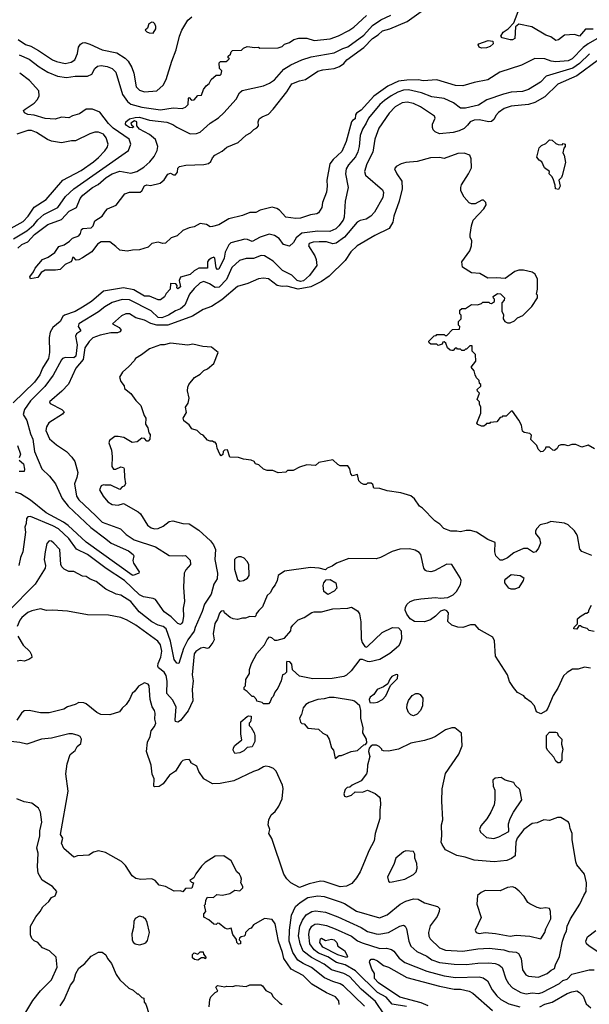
# Model space of a CAD drawing. Extents: x 1793424 to 1900092, y 321114 to 470632.
# Tile 270 of 292: x 1866948 to 1871545, y 446446 to 454389. Entities that reach past the tile are written whole.
import ezdxf

# ---------------------------------------------------------------- set-up
doc = ezdxf.new("R2010")
doc.units = 0

msp = doc.modelspace()

# ---------------------------------------------------------------- linework, layer by layer
at = {"layer": '0CON05XD'}
for points in [[(1867237, 452367), (1867155, 452367.5), (1867120.7, 452349.3), (1867095, 452310), (1867035, 452297.5), (1867031.2, 452315), (1867060, 452355), (1867073.3, 452385), (1867133.3, 452455), (1867177.4, 452472.6), (1867230.6, 452509.4), (1867265, 452559.2), (1867307.4, 452572.6), (1867349.1, 452600.9), (1867375, 452627.1), (1867425, 452646), (1867440, 452665), (1867446.7, 452695), (1867457.5, 452705), (1867525, 452710), (1867540, 452725), (1867553.3, 452765), (1867615, 452802.5), (1867640, 452845), (1867657.7, 452862.3), (1867726.4, 452893.6), (1867795.9, 452984.1), (1867835, 452997.1), (1867921.7, 452998.3), (1867933, 453007), (1867955, 453047.5), (1867973, 453057), (1868005, 453050), (1868080.7, 453069.3), (1868113.9, 453096.1), (1868145, 453143.3), (1868165, 453150), (1868188.3, 453138.3), (1868205, 453137.5), (1868221.7, 453158.3), (1868225, 453190), (1868237.5, 453205), (1868290, 453215), (1868435, 453221.2), (1868470.7, 453229.3), (1868490, 453245), (1868503.3, 453275), (1868523.9, 453296.1), (1868583, 453327), (1868619.3, 453360.7), (1868710.7, 453399.3), (1868775, 453457.5), (1868810, 453475), (1868837, 453503), (1868863, 453517), (1868876.4, 453533.6), (1868873.3, 453565), (1868881.7, 453588.3), (1868903.9, 453606.1), (1868955, 453626.7), (1868995, 453666.7), (1869103.6, 453806.4), (1869145, 453870), (1869205, 453896.7), (1869255, 453906.2), (1869355, 453972.5), (1869395, 453984), (1869485, 453994.3), (1869528.3, 454011.7), (1869563.9, 454036.1), (1869589.2, 454065), (1869725.3, 454164.7), (1869795, 454236.7), (1869842.2, 454267.8), (1869875, 454298.1), (1869935, 454314.4), (1870075, 454374.3), (1870243.7, 454496.3)], [(1871577.2, 454312.8), (1871515, 454311.2), (1871465, 454256.7), (1871425, 454268.8), (1871345, 454263.3), (1871295, 454226.7), (1871275, 454222), (1871235, 454250), (1871193.3, 454263.3), (1871081.7, 454331.7), (1870975, 454352.5), (1870948.3, 454331.7), (1870943, 454237), (1870925, 454226.7), (1870905, 454226.7), (1870843, 454243), (1870830, 454255), (1870850.7, 454289.3), (1870890, 454315), (1870937, 454363), (1870985, 454490)], [(1866935, 454230), (1866995, 454189.4), (1867038.8, 454175), (1867101.1, 454141.1), (1867213.9, 454063.9), (1867245, 454050.6), (1867315, 454035.7), (1867364.3, 454045.7), (1867393.3, 454065), (1867416, 454115), (1867422.3, 454167.7), (1867438.3, 454191.7), (1867455, 454203.3), (1867475, 454203.8), (1867515, 454192), (1867615, 454145.7), (1867730.9, 454120.9), (1867799.5, 454079.5), (1867822.5, 454055), (1867853, 454003), (1867868.3, 453958.3), (1867887.3, 453847.3), (1867915, 453820), (1867955, 453806), (1868054.1, 453815.9), (1868105, 453860), (1868129.2, 453905), (1868175.8, 454055), (1868210.8, 454145), (1868238.8, 454255), (1868257.5, 454305), (1868306.2, 454385), (1868338.3, 454411.7)], [(1866945, 454104.4), (1867025, 454069.5), (1867105, 454008.9), (1867175, 453966.5), (1867253.1, 453933.1), (1867325, 453922.7), (1867395, 453934.5), (1867495.5, 453934.5), (1867529.7, 453950.3), (1867555.5, 453994.5), (1867575, 454014.2), (1867605, 454019.4), (1867655, 454012.2), (1867695, 453994.3), (1867722.9, 453965), (1867776.7, 453785), (1867818.3, 453728.3), (1867845, 453708.1), (1867935, 453682.5), (1868085, 453661.5), (1868187.3, 453677.3), (1868258.3, 453671.7), (1868286.1, 453683.9), (1868307.5, 453705), (1868310, 453755), (1868315, 453760), (1868335, 453740), (1868355, 453742.5), (1868385, 453776.7), (1868415, 453780), (1868432.5, 453825), (1868452.5, 453855), (1868476.4, 453873.6), (1868493.6, 453906.4), (1868535, 453940), (1868565, 453942.5), (1868575, 453950), (1868580, 453975), (1868560, 453995), (1868558.3, 454041.7), (1868568.3, 454051.7), (1868615, 454052.5), (1868628.3, 454061.7), (1868640, 454075), (1868631.7, 454081.7), (1868630, 454095), (1868648.3, 454111.7), (1868655, 454130), (1868665, 454140), (1868737, 454143), (1868755, 454160), (1868785, 454172.5), (1868845, 454163.3), (1868875, 454167.5), (1868885, 454160), (1869035, 454161.2), (1869065, 454173.3), (1869085, 454190), (1869125, 454203.8), (1869160.5, 454229.5), (1869200.5, 454239.5), (1869265, 454239.2), (1869325, 454220), (1869455, 454235.6), (1869521.3, 454258.7), (1869605, 454300.8), (1869645, 454329.2), (1869748, 454422)], [(1867695, 453146.5), (1867755, 453165.6), (1867845, 453150.6), (1867893.8, 453165), (1867949.8, 453200.2), (1867999.2, 453240.8), (1868033.5, 453285), (1868057.8, 453332.2), (1868063.3, 453365), (1868045, 453422.9), (1867995, 453462.2), (1867915.8, 453505), (1867893, 453533), (1867892.5, 453565), (1867875, 453573.3), (1867846, 453555), (1867849.7, 453539.7), (1867870, 453525), (1867855, 453516.7), (1867835, 453520), (1867809.2, 453535), (1867802, 453545), (1867803.8, 453565), (1867835, 453588), (1867879.3, 453600.7), (1867915, 453601.1), (1867995, 453577.9), (1868135, 453561.4), (1868184.3, 453544.3), (1868215, 453520.8), (1868325, 453467.5), (1868375, 453471.2), (1868405, 453481.4), (1868485, 453552.9), (1868551.7, 453598.3), (1868595, 453636.2), (1868695, 453746.7), (1868722.4, 453797.6), (1868743.4, 453816.6), (1868915, 453854.4), (1868965, 453875.6), (1869005.4, 453904.6), (1869080.7, 453989.3), (1869135, 454024.4), (1869225.6, 454064.4), (1869300.9, 454089.1), (1869485, 454121.4), (1869555, 454156.5), (1869595, 454168.5), (1869724.3, 454265), (1869795, 454341.1), (1869862.3, 454387.7), (1869942, 454425)], [(1868025, 454280), (1868047.5, 454315), (1868047.5, 454335), (1868040, 454355), (1868027, 454367), (1868015, 454367.5), (1867990, 454355), (1867978.3, 454321.7), (1867960, 454305), (1867975, 454290), (1867993, 454283), (1868025, 454280)], [(1871605, 454235.5), (1871535, 454194.6), (1871495, 454164.5), (1871407.2, 454072.8), (1871375, 454056.1), (1871275, 454049.3), (1871236.7, 454055), (1871185, 454074.2), (1871105, 454076), (1870998.2, 454021.8), (1870823.3, 453965), (1870725, 453902.7), (1870615, 453881.4), (1870525, 453854.2), (1870465, 453858), (1870315, 453904.2), (1870205, 453896.7), (1870166.9, 453903.1), (1870072, 453902), (1870006.1, 453893.9), (1869918.7, 453851.3), (1869805, 453770.5), (1869705, 453658), (1869667.5, 453635), (1869658.3, 453621.7), (1869655, 453590), (1869633.6, 453576.4), (1869626.1, 453563.9), (1869582.5, 453405), (1869548, 453325), (1869479.1, 453260.9), (1869450.8, 453225), (1869426.7, 453095), (1869430, 453045), (1869423, 452997), (1869392.5, 452915), (1869387, 452873), (1869359.3, 452830.7), (1869345, 452822.5), (1869295, 452815.8), (1869215, 452787.5), (1869176.1, 452786.1), (1869095, 452796.7), (1869045, 452853.3), (1869022.5, 452865), (1868985, 452876.7), (1868887.7, 452852.3), (1868855, 452834), (1868805, 452833.3), (1868745, 452810), (1868635, 452782), (1868555, 452734.3), (1868505, 452721.2), (1868485, 452717.5), (1868456.4, 452736.4), (1868405, 452743.8), (1868355, 452718), (1868315, 452710.8), (1868265, 452688), (1868220, 452645), (1868171.7, 452628.3), (1868125, 452586), (1868102.7, 452582.7), (1868065, 452593.3), (1868015, 452582.5), (1867985.9, 452554.1), (1867915, 452533.3), (1867859.3, 452530.7), (1867815, 452521.2), (1867755, 452528.8), (1867725, 452560), (1867675, 452597.5), (1867605, 452596.7), (1867575, 452577.5), (1867530, 452515), (1867455, 452467.5), (1867425, 452452.5), (1867405, 452450), (1867385, 452470), (1867375, 452470), (1867370, 452445), (1867360, 452435), (1867315, 452413.3), (1867275, 452373.8), (1867237, 452367)], [(1870675, 454160), (1870655, 454167.5), (1870647.5, 454185), (1870652.5, 454195), (1870728.3, 454221.7), (1870766.7, 454216.7), (1870770, 454195), (1870745, 454173.3), (1870715, 454162.5), (1870675, 454160)], [(1871545.8, 454114.2), (1871465.5, 454035), (1871411.7, 453998.3), (1871195.5, 453934.5), (1871150, 453885), (1871055.4, 453824.6), (1871005, 453808.6), (1870915, 453803.1), (1870852.8, 453787.2), (1870718.3, 453741.7), (1870650, 453700), (1870545, 453674.4), (1870505, 453675.7), (1870447.8, 453717.8), (1870372.4, 453752.4), (1870275, 453767.1), (1870189.8, 453799.8), (1870085, 453822.7), (1870045, 453821.2), (1870000, 453805), (1869944.7, 453775.3), (1869893.2, 453736.8), (1869853.5, 453705), (1869762.5, 453595), (1869745.4, 453554.6), (1869713.6, 453505), (1869694.5, 453455), (1869688.9, 453365), (1869678.2, 453321.8), (1869656.9, 453283.1), (1869601.7, 453218.3), (1869583.1, 453185), (1869578.6, 453145), (1869600, 453035), (1869573.5, 452925), (1869566.5, 452795), (1869557.8, 452772.2), (1869524.4, 452725), (1869498.8, 452701.2), (1869450.9, 452679.1), (1869355, 452681.8), (1869225, 452667.8), (1869180, 452630), (1869158.1, 452591.9), (1869125, 452562.7), (1869077.1, 452575), (1869043.2, 452623.2), (1869005, 452648.5), (1868962.6, 452657.4), (1868887.5, 452635), (1868825, 452598.8), (1868786.4, 452616.4), (1868765, 452618.1), (1868652.1, 452587.9), (1868637.1, 452572.9), (1868607, 452513), (1868599.1, 452465), (1868555, 452376.2), (1868544.2, 452374.2), (1868535, 452387.5), (1868522, 452465), (1868515, 452472), (1868495, 452465.7), (1868475, 452451.9), (1868463.6, 452435), (1868465, 452383.3), (1868394.5, 452385.5), (1868356.6, 452363.4), (1868325, 452333.3), (1868245, 452312), (1868236.1, 452286.1), (1868246.2, 452235), (1868225, 452217.5), (1868217.5, 452225), (1868220, 452245), (1868208.3, 452258.3), (1868165, 452260), (1868163.8, 452215), (1868129.5, 452180.5), (1868117.1, 452152.9), (1868085, 452128.6), (1868065, 452128), (1867995, 452157.5), (1867955, 452158), (1867869.1, 452209.1), (1867785, 452225.5), (1867625, 452200), (1867527.5, 452115), (1867455, 452068.5), (1867395, 452034.5), (1867310, 452005), (1867296.5, 451993.5), (1867274, 451955), (1867214.5, 451905.5), (1867195, 451867.5), (1867186.9, 451825), (1867189.4, 451705), (1867180, 451655), (1867132.4, 451577.6), (1867109.4, 451525), (1867066.9, 451465), (1866895, 451297.1)], [(1871618, 454065), (1871443.3, 453936.7), (1871290.5, 453869.5), (1871185, 453767.5), (1871105, 453721.1), (1871055, 453704.5), (1870915, 453691.1), (1870858, 453672), (1870811.1, 453638.9), (1870791.4, 453615), (1870777.5, 453585), (1870755, 453568), (1870735, 453564), (1870655, 453580), (1870615, 453579.2), (1870584.5, 453565.5), (1870561.4, 453538.6), (1870535, 453510), (1870495, 453492.5), (1870445, 453480), (1870335, 453467.5), (1870300, 453485), (1870285, 453500), (1870278.3, 453518.3), (1870280, 453545), (1870300, 453595), (1870295, 453610), (1870183.8, 453685), (1870125, 453711.4), (1870075, 453722.9), (1870035, 453716.9), (1869978, 453685), (1869929.4, 453635), (1869847.5, 453515), (1869814.2, 453425), (1869798.9, 453321.1), (1869748.6, 453225), (1869731.4, 453165), (1869740, 453135), (1869876, 453015), (1869882.9, 452995), (1869879.2, 452955), (1869812.5, 452835), (1869782.5, 452805), (1869745, 452780), (1869695, 452770), (1869671.2, 452755), (1869570, 452635), (1869503.1, 452586.9), (1869475, 452580), (1869425, 452595.5), (1869365, 452596.7), (1869315.7, 452594.3), (1869285, 452583.3), (1869278.8, 452565), (1869330, 452485), (1869341.9, 452455), (1869346.5, 452405), (1869288.1, 452325), (1869238.9, 452281.1), (1869215, 452277), (1869187.3, 452285), (1869145, 452328.1), (1869070, 452365), (1868995, 452441.2), (1868925, 452484), (1868897.3, 452487.3), (1868835, 452462.5), (1868775, 452461.2), (1868723.2, 452446.8), (1868660.9, 452389.1), (1868616.5, 452293.5), (1868557.6, 452232.4), (1868525, 452227.5), (1868478.7, 452258.7), (1868435, 452276.9), (1868405, 452265.7), (1868355, 452219.4), (1868318.9, 452175), (1868280.6, 452085), (1868245, 452056.4), (1868205, 452040.4), (1868149.2, 452005), (1868095, 451983.9), (1868065, 451986.4), (1868009.9, 452039.9), (1867835, 452128.5), (1867775, 452130.5), (1867695, 452107.1), (1867635, 452072.5), (1867585, 452031.9), (1867426.2, 451935), (1867421.2, 451915), (1867440, 451885), (1867440, 451875), (1867405.4, 451854.6), (1867397.5, 451835), (1867413.1, 451765), (1867402, 451675), (1867385, 451661.9), (1867317.4, 451662.6), (1867294.6, 451655.4), (1867285, 451646), (1867218.1, 451521.9), (1867150.2, 451429.8), (1867036.7, 451315), (1866985.7, 451245), (1866976, 451205), (1867005.8, 451155), (1867035, 451046.7), (1867053.7, 451003.7), (1867068.1, 450905), (1867128, 450765), (1867187.4, 450707.4), (1867237.1, 450645), (1867291.1, 450525), (1867340.6, 450465), (1867523.1, 450293.1), (1867642.1, 450202.1), (1867686.3, 450166.3), (1867826.2, 450105), (1867863.8, 450075), (1867868.8, 450065), (1867862, 450025), (1867865.8, 450005), (1867912.5, 449935), (1867910, 449925), (1867865, 449905.8), (1867855, 449908.6), (1867485, 450174.4), (1867338.3, 450308.3), (1867300.6, 450335), (1867160.7, 450410.7), (1867035, 450511.5), (1866955, 450564.5), (1866915, 450576.9)], [(1866898.6, 452621.4), (1867005, 452686.4), (1867062.7, 452735), (1867095, 452773.3), (1867143.5, 452816.5), (1867255, 452874.4), (1867317.3, 452962.7), (1867385, 453023.1), (1867825, 453333.8), (1867846, 453385), (1867832, 453425), (1867703.3, 453515), (1867665, 453550.5), (1867595, 453641.9), (1867535, 453668), (1867485, 453668), (1867430.7, 453629.3), (1867375, 453613.3), (1867345, 453596.7), (1867285, 453601.2), (1867235, 453587.5), (1867155, 453590.6), (1867065, 453618.9), (1867014.3, 453624.3), (1866986.1, 453636.1), (1866980, 453655), (1866991.7, 453668.3), (1867065, 453714.3), (1867092.5, 453745), (1867105.6, 453775), (1867102.2, 453815), (1867027.2, 453897.2), (1866948.1, 453958.1)], [(1866856, 452694), (1866975, 452760.6), (1867016.6, 452803.4), (1867065, 452877.1), (1867161.3, 452938.7), (1867297, 453093), (1867445, 453173.1), (1867545, 453243.1), (1867585, 453275.8), (1867635, 453330), (1867653.3, 453356.7), (1867662.5, 453385), (1867645.6, 453435), (1867625, 453464), (1867585, 453482), (1867555, 453480.8), (1867515, 453469.2), (1867398.3, 453411.7), (1867365, 453412), (1867285, 453396), (1867205, 453409.2), (1867172.6, 453422.6), (1867085, 453480), (1867044.3, 453494.3), (1867015, 453495.6), (1866925, 453465.8)], [(1871295, 453020), (1871273, 453023), (1871270, 453055), (1871252.5, 453105), (1871242.5, 453125), (1871220, 453145), (1871222.5, 453165), (1871182.5, 453195), (1871163, 453243), (1871140, 453255), (1871120.7, 453280.7), (1871140, 453355), (1871160, 453375), (1871195, 453390), (1871225, 453420), (1871245, 453417.5), (1871275, 453390), (1871293, 453383), (1871325, 453380), (1871335, 453390), (1871350, 453385), (1871350, 453365), (1871338.3, 453351.7), (1871330, 453315), (1871342.5, 453295), (1871353, 453237), (1871327, 453133), (1871320, 453115), (1871300, 453095), (1871310, 453045), (1871295, 453020)], [(1870708.3, 451121.7), (1870695, 451110), (1870675, 451110), (1870645, 451122.5), (1870637.5, 451135), (1870670, 451215), (1870670, 451265), (1870660, 451285), (1870660, 451305), (1870640, 451325), (1870660, 451375), (1870641.7, 451391.7), (1870640, 451405), (1870668.3, 451431.7), (1870670, 451445), (1870660, 451455), (1870657, 451477), (1870635, 451500), (1870623, 451523), (1870617, 451557), (1870592.5, 451585), (1870630, 451635), (1870627, 451687), (1870600, 451715), (1870598.3, 451758.3), (1870581.7, 451758.3), (1870555, 451730), (1870545, 451730), (1870535, 451720), (1870515, 451720), (1870505, 451730), (1870481.7, 451731.7), (1870475, 451740), (1870461.7, 451738.3), (1870445, 451720), (1870435, 451720), (1870423, 451723), (1870401.7, 451741.7), (1870388.3, 451778.3), (1870375, 451790), (1870361.7, 451788.3), (1870358.3, 451771.7), (1870325, 451760), (1870315, 451770), (1870265, 451770), (1870251.7, 451781.7), (1870250, 451795), (1870291.7, 451838.3), (1870308.3, 451841.7), (1870315, 451850), (1870375, 451850), (1870381.7, 451841.7), (1870395, 451840), (1870441.7, 451888.3), (1870498.3, 451891.7), (1870500, 451915), (1870490, 451925), (1870490, 451955), (1870510, 451975), (1870510, 452005), (1870500, 452015), (1870500, 452045), (1870515, 452060), (1870545, 452060), (1870595, 452090), (1870641.7, 452088.3), (1870675, 452100), (1870685, 452110), (1870735, 452110), (1870741.7, 452101.7), (1870755, 452100), (1870780, 452115), (1870780, 452135), (1870771.7, 452141.7), (1870770, 452155), (1870805, 452180), (1870828.3, 452178.3), (1870860, 452145), (1870857.5, 452125), (1870840, 452105), (1870840, 452035), (1870851.7, 452011.7), (1870850, 451975), (1870863.6, 451953.6), (1870885, 451942.5), (1870905, 451942.5), (1870940.7, 451959.3), (1870966.4, 451983.6), (1871008.8, 452001.2), (1871080, 452075), (1871127.5, 452145), (1871127, 452167), (1871120, 452175), (1871127.5, 452215), (1871126.4, 452296.4), (1871107.5, 452335), (1871085, 452352.5), (1871015, 452367.5), (1870975, 452367.5), (1870945, 452356.7), (1870865, 452300), (1870795, 452307.5), (1870726.4, 452303.6), (1870661.7, 452341.7), (1870595, 452347.5), (1870521.7, 452391.7), (1870517.5, 452435), (1870580, 452525), (1870593.3, 452565), (1870596.7, 452605), (1870583.3, 452635), (1870582.5, 452655), (1870593.3, 452725), (1870608.3, 452771.7), (1870695, 452862.5), (1870712.5, 452895), (1870710, 452915), (1870691.7, 452931.7), (1870678.3, 452931.7), (1870623, 452903), (1870593.6, 452903.6), (1870575, 452912.5), (1870535, 452957.5), (1870509.5, 453009.5), (1870508, 453035), (1870514.4, 453055.6), (1870571.2, 453145), (1870593.8, 453195), (1870592.5, 453265), (1870580, 453295), (1870535, 453312), (1870485, 453309.2), (1870375, 453268.8), (1870335, 453276), (1870263.6, 453273.6), (1870156.4, 453243.6), (1870065, 453236.2), (1870027.5, 453225), (1869987.5, 453205), (1869972.5, 453185), (1869991.2, 453145), (1870031.2, 453085), (1870036, 453025), (1870010, 452925), (1869967.8, 452805), (1869960, 452755), (1869928.8, 452705), (1869815, 452648.9), (1869671.2, 452565), (1869620.8, 452515), (1869575, 452446.2), (1869445, 452320), (1869385, 452276), (1869297, 452233), (1869195, 452215.4), (1869105, 452238.6), (1869065, 452236), (1869025, 452244), (1868955, 452299.2), (1868915.7, 452304.3), (1868875, 452297.1), (1868790.3, 452259.7), (1868705, 452236.7), (1868580.6, 452129.4), (1868495, 452073.8), (1868429.3, 452050.7), (1868343, 451997), (1868145, 451925.3), (1868053.8, 451923.8), (1868006.9, 451936.9), (1867955, 451965.6), (1867885, 451984.3), (1867835, 452016), (1867805, 452017.1), (1867770.9, 451999.1), (1867696.7, 451935), (1867751.2, 451905), (1867766.7, 451885), (1867755, 451870), (1867737, 451863), (1867685, 451862.2), (1867598.8, 451845), (1867537.3, 451822.7), (1867508.3, 451791.7), (1867475, 451742.5), (1867461.7, 451648.3), (1867401.7, 451578.3), (1867340.9, 451449.1), (1867288.2, 451391.8), (1867190, 451305), (1867193.9, 451293.9), (1867287.5, 451245), (1867306.7, 451225), (1867293.6, 451206.4), (1867184.5, 451135.5), (1867164, 451105), (1867159.2, 451075), (1867187.9, 451007.9), (1867245, 450958), (1867325, 450906.2), (1867369.1, 450859.1), (1867392, 450825), (1867417.5, 450735), (1867410, 450695), (1867390, 450645), (1867405.7, 450545), (1867425.8, 450515), (1867559.1, 450389.1), (1867615, 450336.5), (1867762.3, 450282.3), (1867806.7, 450235), (1867872.8, 450192.8), (1868045.4, 450135.4), (1868155, 450067.5), (1868265, 450062.5), (1868285, 450067.5), (1868325, 450027.5), (1868326.7, 449995), (1868288.3, 449951.7), (1868275.6, 449924.4), (1868268.9, 449811.1), (1868276.9, 449695), (1868268.3, 449641.7), (1868270, 449575), (1868262.3, 449527.7), (1868255, 449516.7), (1868245, 449510), (1868225, 449518.8), (1868170.6, 449570.6), (1868115, 449611.5), (1868045, 449712), (1868025, 449720.8), (1867947.3, 449732.7), (1867915, 449749.5), (1867794.1, 449864.1), (1867645, 449962.2), (1867495, 450074.4), (1867407.9, 450117.9), (1867345, 450203.1), (1867260.6, 450280.6), (1867215, 450306.4), (1867035, 450382), (1867015, 450378.8), (1867004, 450365), (1867000.8, 450325), (1866988.9, 450295), (1866994.4, 450255), (1866973.8, 450095), (1866955, 450050), (1866941.2, 449985)], [(1866933.8, 452546.2), (1866965, 452576.2), (1867015, 452597.1), (1867068.1, 452655), (1867175, 452737.8), (1867285, 452778.1), (1867346.2, 452843.8), (1867405.9, 452874.1), (1867435.6, 452945), (1867457, 452973), (1867535, 453034.5), (1867581.9, 453058.1), (1867644.7, 453115.3), (1867695, 453146.5)], [(1871565, 450067.5), (1871485, 450100), (1871467.5, 450117.5), (1871448.8, 450225), (1871438.8, 450245), (1871425, 450266.7), (1871375, 450313.8), (1871343.9, 450326.1), (1871235, 450342), (1871205, 450328), (1871147.5, 450315), (1871121.2, 450285), (1871111.2, 450265), (1871110, 450245), (1871143.6, 450203.6), (1871152, 450165), (1871136.2, 450125), (1871112.5, 450095), (1871095, 450090), (1871045, 450122.5), (1871015, 450123.3), (1870935, 450086.7), (1870885, 450046.7), (1870845, 450027.5), (1870825, 450027.5), (1870790, 450065), (1870783.8, 450095), (1870785, 450170), (1870725, 450196.7), (1870633.9, 450253.9), (1870585, 450268.8), (1870551.7, 450268.3), (1870505, 450256.7), (1870475, 450263.3), (1870426.4, 450263.6), (1870370, 450285), (1870339.3, 450319.3), (1870297, 450347), (1870199.3, 450449.3), (1870173.6, 450463.6), (1870135, 450522.5), (1870105, 450546.7), (1870025, 450573.3), (1869915, 450587.5), (1869855, 450607.5), (1869805, 450610), (1869798.3, 450638.3), (1869785, 450650), (1869755, 450650), (1869745, 450640), (1869725, 450640), (1869705, 450650), (1869685, 450670), (1869675, 450720), (1869635, 450710), (1869620, 450725), (1869612.5, 450765), (1869595, 450790), (1869535, 450790), (1869515, 450800), (1869475, 450837.5), (1869363, 450817), (1869335, 450792.5), (1869265, 450797.5), (1869205, 450780), (1869155, 450752.5), (1869108.3, 450751.7), (1869095, 450740), (1869035, 450733.3), (1868991.7, 450751.7), (1868945, 450752.5), (1868915, 450762.5), (1868877, 450797), (1868850, 450805), (1868840, 450825), (1868816.4, 450836.4), (1868755, 450842.5), (1868713, 450857), (1868645, 450860), (1868625, 450920), (1868600, 450915), (1868590, 450905), (1868588.3, 450881.7), (1868575, 450870), (1868563, 450883), (1868543, 450933), (1868537.5, 450965), (1868525, 450980), (1868515, 450980), (1868505, 450990), (1868485, 450987.5), (1868465, 450997.5), (1868428.3, 451038.3), (1868410, 451045), (1868380, 451075), (1868337, 451087), (1868315, 451120), (1868273.6, 451153.6), (1868267.5, 451175), (1868295, 451220), (1868287, 451263), (1868307.5, 451295), (1868316.7, 451335), (1868303.3, 451395), (1868303.8, 451425), (1868313.8, 451445), (1868358.8, 451501.2), (1868405, 451528.8), (1868435, 451558.8), (1868465, 451571.2), (1868516.2, 451615), (1868550, 451705), (1868497.3, 451747.3), (1868425, 451752), (1868345, 451771.2), (1868305, 451764), (1868165, 451780), (1868115, 451766.2), (1868085, 451766), (1867995, 451733.8), (1867932.5, 451685), (1867882.5, 451655), (1867873, 451637), (1867829.3, 451590.7), (1867777.5, 451545), (1867752.5, 451505), (1867765, 451470), (1867790, 451435), (1867793.6, 451413.6), (1867845, 451372.5), (1867885, 451317.5), (1867926.1, 451276.1), (1867952.5, 451195), (1867966.7, 451175), (1867962.5, 451125), (1867982.5, 451095), (1867990, 451055), (1868001.7, 451041.7), (1867997.5, 451005), (1867985, 450990), (1867975, 450990), (1867955, 451010), (1867935, 451012.5), (1867896.1, 450983.9), (1867855, 450977.5), (1867787.3, 451017.3), (1867743.9, 451026.1), (1867715, 451026.7), (1867672.5, 450995), (1867666.7, 450975), (1867688, 450915), (1867694.2, 450865), (1867691.2, 450785), (1867705, 450762.5), (1867725, 450762.5), (1867765, 450782.5), (1867786.4, 450776.4), (1867792.5, 450765), (1867793, 450697), (1867802.5, 450645), (1867790, 450625), (1867775, 450620), (1867755, 450600), (1867685, 450632.5), (1867635, 450632.5), (1867625, 450637.5), (1867605, 450627.5), (1867592.5, 450595), (1867622.5, 450545), (1867660.7, 450500.7), (1867695, 450477.5), (1867743.6, 450473.6), (1867786.4, 450486.4), (1867905, 450420), (1867922.6, 450402.6), (1867980.7, 450310.7), (1868008.3, 450288.3), (1868035, 450281.4), (1868065.7, 450284.3), (1868105, 450303.8), (1868155, 450340), (1868183, 450347), (1868265.8, 450325.8), (1868315, 450322.9), (1868395, 450270), (1868488.8, 450185), (1868511.4, 450151.4), (1868527.5, 450115), (1868523.3, 450035), (1868544, 449925), (1868540.5, 449879.5), (1868516, 449835), (1868494.2, 449755), (1868440, 449675), (1868420.8, 449615), (1868363.3, 449485), (1868356.9, 449455), (1868304.4, 449385), (1868270, 449315), (1868233.6, 449196.4), (1868215, 449196.7), (1868195, 449227.5), (1868164.6, 449375), (1868129.2, 449475), (1868105, 449494.2), (1868064.5, 449504.5), (1868015, 449530), (1867912.8, 449612.8), (1867846.2, 449695), (1867765, 449746), (1867727.5, 449755), (1867643.9, 449793.9), (1867565, 449856.7), (1867516.4, 449876.4), (1867485, 449897.5), (1867455, 449900), (1867385, 449937.5), (1867345, 449937.5), (1867306.4, 449956.4), (1867287.5, 449975), (1867280, 449995), (1867272.5, 450115), (1867225, 450166.2), (1867205, 450181.2), (1867185, 450183.8), (1867167.7, 450162.3), (1867154.2, 450095), (1867146.2, 450035), (1867156.2, 449985), (1867153.3, 449965), (1867073.3, 449835), (1866854.4, 449615)], [(1871587.5, 450927.5), (1871535, 450957.5), (1871485, 450940), (1871435, 450962.5), (1871405, 450962.5), (1871375, 450950), (1871345, 450960), (1871315, 450960), (1871295, 450950), (1871285, 450930), (1871265, 450912.5), (1871250, 450915), (1871225, 450940), (1871195, 450940), (1871190, 450925), (1871170, 450905), (1871155, 450902.5), (1871133, 450923), (1871122.5, 450952.5), (1871073, 451003), (1871078.3, 451038.3), (1871065, 451050), (1871018.3, 451058.3), (1871005, 451070), (1870997, 451117), (1870977, 451157), (1870925, 451230), (1870915, 451230), (1870875, 451190), (1870845, 451190), (1870838.3, 451181.7), (1870825, 451180), (1870800, 451145), (1870745, 451140), (1870738.3, 451131.7), (1870715, 451130), (1870708.3, 451121.7)], [(1866930.8, 450955), (1866956, 450885), (1866943.9, 450853.9)], [(1866944, 450835), (1866978.8, 450805), (1866988.3, 450761.7), (1866985, 450743.3), (1866945, 450743.3)], [(1871553.6, 449156.4), (1871505, 449166), (1871455, 449150.8), (1871409.3, 449150.7), (1871365, 449123.3), (1871336.7, 449095), (1871291.2, 448995), (1871252.3, 448937.7), (1871210, 448835), (1871196.4, 448813.6), (1871155, 448790), (1871120, 448805), (1871102.5, 448855), (1871075, 448883.3), (1871030, 448915), (1871017.5, 448935), (1870965, 448960), (1870932.7, 449002.7), (1870900.9, 449050.9), (1870885.7, 449105), (1870787.5, 449255), (1870778.8, 449378.8), (1870766.8, 449406.8), (1870655, 449470), (1870625, 449506.7), (1870585, 449506.2), (1870525, 449486.2), (1870485, 449488.8), (1870435, 449503.8), (1870403.3, 449535), (1870407.5, 449605), (1870395, 449620), (1870377, 449627), (1870345, 449617.5), (1870305, 449576.7), (1870262.7, 449547.3), (1870215, 449530), (1870134.2, 449534.2), (1870100, 449555), (1870072.3, 449592.3), (1870058, 449625), (1870060.3, 449649.7), (1870073.8, 449675), (1870100, 449695), (1870135, 449708.6), (1870185, 449717.5), (1870305, 449728), (1870345, 449721.2), (1870402.3, 449727.7), (1870445, 449750), (1870474, 449775), (1870506.2, 449833.8), (1870510, 449865), (1870503.3, 449885), (1870435, 449992.5), (1870395, 449996.7), (1870295, 449942), (1870265, 449934), (1870235, 449938.8), (1870223.3, 449945), (1870210, 449965), (1870186.7, 450075), (1870171.7, 450091.7), (1870140.5, 450110.5), (1870095, 450120), (1870015, 450118), (1869955, 450098.8), (1869860.7, 450049.3), (1869825, 450038.8), (1869605, 450041.2), (1869505, 450003.8), (1869470.7, 449979.3), (1869430, 449965), (1869415, 449950), (1869365, 449963.3), (1869295, 449968.8), (1869085, 449940), (1869033.9, 449906.1), (1869026.7, 449865), (1869010.7, 449829.3), (1868990, 449805), (1868970, 449765), (1868946.4, 449743.6), (1868908.3, 449651.7), (1868878.3, 449621.7)], [(1868725, 449860), (1868755, 449863.8), (1868787, 449883), (1868801.2, 449905), (1868798.1, 449995), (1868785, 450018.8), (1868758.8, 450045), (1868735, 450055.7), (1868715, 450055.8), (1868695, 450048.8), (1868681.2, 450035), (1868681.4, 449955), (1868705, 449873.3), (1868725, 449860)], [(1870945, 449793.8), (1870913.9, 449793.9), (1870895, 449803.3), (1870863.3, 449845), (1870863.6, 449866.4), (1870870.7, 449879.3), (1870915, 449912.5), (1870986.4, 449906.4), (1871016.4, 449886.4), (1871012.5, 449865), (1870975, 449807.5), (1870945, 449793.8)], [(1869435, 449752.5), (1869402.5, 449775), (1869397.5, 449825), (1869403.9, 449846.1), (1869420.7, 449869.3), (1869455, 449872.5), (1869500, 449845), (1869506.4, 449803.6), (1869485, 449777.5), (1869435, 449752.5)], [(1868955, 448870), (1868915, 448870), (1868905, 448880), (1868861.7, 448891.7), (1868860, 448905), (1868838.3, 448928.3), (1868825, 448930), (1868785, 448970), (1868760, 448985), (1868760, 449005), (1868770, 449015), (1868773.6, 449066.4), (1868802.5, 449115), (1868803.6, 449146.4), (1868820, 449195), (1868861.2, 449275), (1868922.5, 449345), (1868945, 449390), (1868965, 449410), (1868980, 449405), (1869005, 449382.5), (1869025, 449382.5), (1869085, 449400), (1869135, 449460), (1869140, 449485), (1869153.3, 449505), (1869195, 449546.7), (1869243.6, 449566.4), (1869305, 449606.7), (1869325, 449613.3), (1869385, 449613.3), (1869475, 449637.5), (1869595, 449642.5), (1869625, 449650), (1869675, 449620), (1869691.2, 449595), (1869701.7, 449531.7), (1869704.1, 449394.1), (1869711.2, 449365), (1869733.6, 449333.6), (1869745, 449327.5), (1869755, 449332.5), (1869874.4, 449445.6), (1869956.1, 449486.1), (1870005, 449483.3), (1870027.7, 449457.7), (1870030, 449395), (1870016, 449355), (1870003.8, 449335), (1869935, 449275.8), (1869855, 449227.1), (1869775, 449208.8), (1869755, 449210), (1869715, 449226.7), (1869693, 449227), (1869623.3, 449135), (1869585, 449100), (1869565, 449091.2), (1869470, 449075), (1869315, 449072.5), (1869205, 449093.3), (1869150, 449145), (1869145, 449190), (1869128.3, 449208.3), (1869105, 449210), (1869100, 449205), (1869100, 449125), (1869085, 449110), (1869070, 449105), (1869057.5, 449055), (1869032.5, 448995), (1869007.5, 448965), (1868995, 448930), (1868980, 448915), (1868970, 448885), (1868955, 448870)], [(1871585, 449453.3), (1871545, 449462.5), (1871527, 449477), (1871488.3, 449488.3), (1871475, 449500), (1871461.7, 449498.3), (1871445, 449472.5), (1871420, 449475), (1871421.7, 449488.3), (1871450, 449515), (1871450, 449555), (1871470, 449575), (1871515, 449600), (1871525, 449600), (1871540, 449615), (1871540, 449625), (1871562.5, 449665)], [(1868878.3, 449621.7), (1868857.5, 449595), (1868855, 449580), (1868845, 449572.5), (1868805, 449573.3), (1868769.3, 449560.7), (1868745, 449561.2), (1868705, 449551.2), (1868670, 449555), (1868646.4, 449566.4), (1868600, 449605), (1868595, 449620), (1868575, 449617.5), (1868559.5, 449600.5), (1868545, 449552.5), (1868523.2, 449516.8), (1868508.8, 449435), (1868517.5, 449385), (1868507.5, 449365), (1868475, 449322.5), (1868465, 449317.5), (1868435, 449323.8), (1868410.5, 449319.5), (1868368.3, 449291.7), (1868356.8, 449273.2), (1868340, 449105), (1868347.1, 449055), (1868339.2, 448985), (1868345.8, 448895), (1868307.6, 448812.4), (1868245, 448736.2), (1868225, 448722), (1868206, 448726), (1868201.7, 448741.7), (1868210, 448845), (1868181.7, 448901.7), (1868134.3, 448954.3), (1868137.9, 449052.1), (1868129.1, 449099.1), (1868114.4, 449125), (1868069.5, 449159.5), (1868063.1, 449175), (1868064.4, 449195), (1868086.7, 449245), (1868095.5, 449295), (1868084.4, 449345), (1868062.5, 449375), (1867885, 449505.7), (1867815.4, 449545.4), (1867765, 449567.1), (1867665, 449585.7), (1867495, 449586.9), (1867335, 449617.1), (1867215, 449625.6), (1867165, 449621.9), (1867115, 449635.6), (1867045, 449621.4), (1867015, 449606.9), (1866965, 449565.7), (1866949.4, 449545), (1866927.1, 449495)], [(1866933.1, 449415), (1866975, 449344), (1867030.8, 449290.8), (1867043.8, 449265), (1867045.9, 449244.1), (1867022.7, 449227.3), (1866985, 449214.2), (1866955, 449219.2), (1866927.5, 449215)], [(1869805, 448877.5), (1869835, 448883.3), (1869875.8, 448904.2), (1869903.3, 448935), (1869941.7, 449018.3), (1869997.5, 449075), (1870000, 449105), (1869985, 449107.5), (1869950.7, 449089.3), (1869935, 449070), (1869918.3, 449031.7), (1869885, 449007.5), (1869832.5, 448985), (1869806.2, 448943.8), (1869777, 448923), (1869767.5, 448905), (1869775, 448880), (1869805, 448877.5)], [(1869730.7, 446430.7), (1869562.5, 446595), (1869535, 446611.5), (1869475, 446629.5), (1869408.6, 446658.6), (1869303.4, 446743.4), (1869235, 446774.5), (1869192.6, 446802.6), (1869153.4, 446863.4), (1869123.3, 446955), (1869125.5, 447045), (1869142.2, 447165), (1869175, 447234), (1869211.7, 447268.3), (1869273, 447307), (1869355, 447320), (1869405, 447315.7), (1869535, 447273.1), (1869568.6, 447258.6), (1869665, 447198.6), (1869852.7, 447142.7), (1869913.6, 447166.4), (1870018.8, 447255), (1870065, 447279.2), (1870125, 447295.8), (1870165, 447293.8), (1870215, 447263.3), (1870320, 447235), (1870335, 447220), (1870332.5, 447195), (1870316.2, 447155), (1870261.2, 447078.8), (1870246.2, 447025), (1870248.8, 446995), (1870262, 446975), (1870335, 446902.5), (1870385, 446883.5), (1870525, 446873.5), (1870645, 446892.2), (1870737.9, 446897.9), (1870855.8, 446884.2), (1870895, 446870.6), (1870955, 446867.1), (1870973.8, 446855), (1870994.2, 446815), (1871006.2, 446725), (1871033.8, 446685), (1871055, 446672.5), (1871135, 446664.2), (1871203.8, 446695), (1871237.8, 446722.2), (1871265, 446734.2), (1871271.2, 446765), (1871305, 446832.5), (1871329.4, 446955), (1871347.4, 447012.6), (1871361.4, 447035), (1871365.8, 447075), (1871394.3, 447135), (1871468.8, 447255), (1871500, 447325), (1871520, 447355), (1871521.2, 447425), (1871506.7, 447495), (1871445, 447570), (1871435.8, 447595), (1871406.7, 447775), (1871407.5, 447825), (1871390, 447865), (1871386.4, 447896.4), (1871376.4, 447916.4), (1871315, 447953.3), (1871288, 447952), (1871225, 447928.8), (1871177, 447933), (1871125, 447910), (1871085, 447903.3), (1871017.5, 447855), (1870962.5, 447785), (1870952.5, 447755), (1870947.5, 447645), (1870918.3, 447621.7), (1870880, 447605), (1870775.9, 447594.1), (1870615, 447608), (1870542.7, 447632.7), (1870475, 447646), (1870385, 447693.3), (1870356.2, 447735), (1870350, 447755), (1870356.1, 447806.1), (1870352.5, 447895), (1870364.2, 447935), (1870355.9, 448085.9), (1870358.6, 448185), (1870385, 448306.7), (1870491.2, 448465), (1870518.3, 448531.7), (1870513.6, 448633.6), (1870460, 448675), (1870435, 448677.5), (1870385, 448660), (1870305, 448606.7), (1870275, 448593.8), (1870215, 448573.8), (1870105, 448553.8), (1870005, 448503.8), (1869925, 448487.5), (1869885, 448490), (1869870, 448495), (1869870, 448505), (1869850, 448525), (1869827, 448537), (1869795, 448536.7), (1869780.7, 448529.3), (1869768.3, 448511.7), (1869762.5, 448485), (1869772.5, 448445), (1869753.9, 448376.1), (1869753.3, 448325), (1869746.1, 448303.9), (1869705, 448247.5), (1869630, 448215), (1869611.7, 448198.3), (1869590, 448195), (1869575, 448180), (1869563.3, 448145), (1869570, 448125), (1869585, 448120), (1869625, 448132.5), (1869655, 448160), (1869715, 448157.5), (1869755, 448172.5), (1869816.1, 448146.1), (1869849.5, 448119.5), (1869856.7, 448105), (1869861.2, 448055), (1869853.8, 448015), (1869853.8, 447945), (1869816, 447825), (1869810, 447765), (1869767, 447683), (1869731.9, 447598.1), (1869696, 447515), (1869666, 447465), (1869628.3, 447421.7), (1869585, 447400), (1869535, 447394.2), (1869405, 447436), (1869375, 447438.8), (1869285, 447418.8), (1869205, 447387.5), (1869135, 447426.7), (1869105, 447457.5), (1869080, 447495), (1868983.3, 447783.3), (1868957.5, 447825), (1868966.7, 447855), (1868953.3, 447895), (1868957.5, 447935), (1868977.5, 447975), (1869009.3, 448000.7), (1869040, 448045), (1869065.9, 448104.1), (1869073.6, 448186.4), (1869068.8, 448215), (1869017.7, 448327.7), (1868997.7, 448347.7), (1868965, 448362.5), (1868935, 448366.2), (1868915, 448362), (1868875, 448336.2), (1868835.7, 448324.3), (1868675, 448250), (1868565, 448226.7), (1868505, 448223.3), (1868433.3, 448265), (1868394.1, 448324.1), (1868376.4, 448366.4), (1868330, 448395), (1868330, 448405), (1868315, 448420), (1868285, 448417.5), (1868265, 448412.5), (1868250.7, 448399.3), (1868205, 448327.5), (1868157.5, 448295), (1868106.4, 448223.6), (1868075, 448202.5), (1868035, 448200), (1868030, 448205), (1868033.3, 448265), (1868017, 448303), (1868010, 448375), (1867972.5, 448485), (1867980.7, 448559.3), (1868001.2, 448605), (1868008.3, 448651.7), (1868035, 448687.5), (1868046.7, 448715), (1868037.5, 448745), (1868041.2, 448795), (1868036.2, 448815), (1868015.9, 448845.9), (1868000, 448905), (1867992.5, 449015), (1867985, 449027.5), (1867955, 449040), (1867907, 449013), (1867877.7, 448972.3), (1867855, 448952.5), (1867833.3, 448905), (1867806.7, 448865)], [(1870125, 448772.5), (1870105, 448780), (1870085, 448800), (1870072.5, 448835), (1870073.8, 448865), (1870085, 448897.5), (1870114.1, 448935.9), (1870145, 448952.5), (1870165, 448952.5), (1870180, 448945), (1870202.5, 448915), (1870200, 448855), (1870182.5, 448815), (1870155, 448787.5), (1870125, 448772.5)], [(1867806.7, 448865), (1867774.1, 448835.9), (1867753.8, 448806.2), (1867675, 448781.2), (1867602.5, 448785), (1867571.2, 448801.2), (1867485, 448870), (1867465, 448877.5), (1867425, 448880), (1867395, 448863.3), (1867335, 448846.7), (1867305, 448826.7), (1867185, 448796.7), (1867115, 448796.2), (1867025, 448816.7), (1866985, 448812.5), (1866962.5, 448795), (1866925, 448737.5)], [(1869495, 448430), (1869525, 448452.5), (1869546.4, 448453.6), (1869623.6, 448486.4), (1869675, 448493.3), (1869725, 448540), (1869738.3, 448541.7), (1869750, 448555), (1869747.5, 448585), (1869717.5, 448635), (1869720, 448675), (1869700, 448755), (1869702.5, 448815), (1869692.5, 448855), (1869650.7, 448890.7), (1869635, 448896.7), (1869485, 448920.8), (1869445, 448920.8), (1869405, 448910), (1869355, 448905.8), (1869285, 448881.2), (1869256.7, 448865), (1869235, 448837.5), (1869223.3, 448785), (1869206.7, 448755), (1869213, 448723), (1869225, 448712.5), (1869245, 448707.5), (1869272.3, 448672.3), (1869360, 448665), (1869395, 448632.5), (1869426.4, 448616.4), (1869446.2, 448585), (1869463.3, 448515), (1869480, 448495), (1869495, 448430)], [(1868685, 448470), (1868670, 448495), (1868673.3, 448515), (1868685, 448532.5), (1868741.7, 448578.3), (1868733.6, 448626.4), (1868733.3, 448725), (1868783, 448767), (1868795, 448772.5), (1868815, 448770), (1868817.5, 448755), (1868810, 448725), (1868800, 448715), (1868800, 448695), (1868815, 448680), (1868840, 448635), (1868846.2, 448615), (1868846, 448565), (1868825, 448522.5), (1868783, 448517), (1868758.3, 448491.7), (1868725, 448473.3), (1868685, 448470)], [(1869526.7, 446445), (1869523.8, 446475), (1869497.4, 446507.4), (1869425, 446538.6), (1869305, 446607.5), (1869235, 446678.1), (1869139.6, 446729.6), (1869078.5, 446815), (1869067.9, 446865), (1869035.6, 446955), (1869008.8, 447095), (1868985, 447130), (1868925, 447137.5), (1868835, 447087.5), (1868815, 447060), (1868800, 447055), (1868770, 447025), (1868767, 447003), (1868760, 446995), (1868735, 446990), (1868721.7, 446978.3), (1868720, 446965), (1868730, 446955), (1868730, 446935), (1868715, 446930), (1868700, 446945), (1868698.3, 446968.3), (1868668.3, 447008.3), (1868655, 447060), (1868625, 447052.5), (1868605, 447060), (1868557, 447097), (1868545, 447100), (1868535, 447090), (1868515, 447092.5), (1868475, 447127.5), (1868435, 447150), (1868433, 447177), (1868450, 447195), (1868440, 447245), (1868447, 447253), (1868450, 447285), (1868465, 447310), (1868511.7, 447308.3), (1868538.3, 447331.7), (1868585, 447327.5), (1868645, 447340), (1868685, 447367.5), (1868725, 447362.5), (1868750, 447385), (1868750, 447395), (1868732.5, 447425), (1868737.5, 447455), (1868733.3, 447475), (1868722.5, 447495), (1868701.2, 447515), (1868653.9, 447603.9), (1868595, 447642.5), (1868525, 447640), (1868445, 447590), (1868415, 447560), (1868370.7, 447499.3), (1868353.3, 447466.7), (1868320, 447445), (1868335, 447430), (1868350, 447425), (1868338.3, 447381.7), (1868285, 447380), (1868265, 447352.5), (1868245, 447362.5), (1868195, 447357.5), (1868125, 447397.5), (1868075, 447407.5), (1868042.5, 447445), (1868015, 447457.5), (1867925, 447453.3), (1867885, 447460), (1867855, 447482.5), (1867802.5, 447565), (1867768.8, 447598.8), (1867639.5, 447669.5), (1867585, 447683.8), (1867545, 447673.8), (1867505, 447648.8), (1867415, 447642.5), (1867385, 447632.5), (1867303.6, 447703.6), (1867286.7, 447745), (1867296.7, 447785), (1867276.7, 447816.7), (1867338.8, 448165), (1867320, 448305), (1867330, 448385), (1867355, 448460), (1867395, 448492.5), (1867412.5, 448525), (1867440.7, 448549.3), (1867447.5, 448585), (1867436.4, 448606.4), (1867420, 448615), (1867375, 448628.8), (1867345, 448628.8), (1867206.1, 448593.9), (1867125, 448586), (1867005, 448544.2), (1866948.6, 448558.6), (1866775.5, 448575.5)], [(1871305, 448393.3), (1871290, 448395), (1871275, 448407.5), (1871258.3, 448438.3), (1871206.4, 448496.4), (1871198.8, 448515), (1871200, 448615), (1871225, 448640), (1871275, 448642.5), (1871285, 448637.5), (1871293.9, 448613.9), (1871322.5, 448585), (1871320, 448545), (1871332.5, 448505), (1871322.5, 448465), (1871322.5, 448415), (1871305, 448393.3)], [(1870775, 447783.3), (1870813.6, 447796.4), (1870895, 447840), (1870893, 447903), (1870907.5, 447945), (1870933, 447997), (1871000, 448095), (1870985, 448177.5), (1870947.5, 448215), (1870936.4, 448236.4), (1870865, 448253.3), (1870833.6, 448276.4), (1870785, 448270), (1870767.5, 448255), (1870770, 448205), (1870783, 448173), (1870783.3, 448095), (1870776.1, 448053.9), (1870750, 447995), (1870717.3, 447942.7), (1870670, 447885), (1870660, 447855), (1870667.5, 447835), (1870715, 447792.5), (1870775, 447783.3)], [(1866905, 446230), (1867054.4, 446475.6), (1867116.7, 446555), (1867205, 446642.5), (1867250, 446745), (1867243.3, 446825), (1867187.5, 446877.5), (1867132.7, 446902.7), (1867094.1, 446944.1), (1867065, 446957.5), (1867046.4, 446976.4), (1867036.4, 447006.4), (1867036.2, 447075), (1867077.7, 447152.3), (1867113.3, 447195), (1867135, 447233.3), (1867182.5, 447275), (1867203.6, 447306.4), (1867235, 447320), (1867247.5, 447355), (1867212.5, 447395), (1867128.3, 447448.3), (1867098, 447505), (1867092, 447555), (1867097.5, 447665), (1867085.8, 447705), (1867112, 447805), (1867112, 447845), (1867127.5, 447915), (1867116.1, 447996.1), (1867099.5, 448029.5), (1867045, 448067.5), (1866985, 448078.8), (1866924.2, 448104.2)], [(1869935, 447432.5), (1869955, 447433.3), (1870055, 447456.2), (1870126.1, 447493.9), (1870147.5, 447515), (1870156.7, 447545), (1870153, 447583), (1870136.7, 447625), (1870136.4, 447656.4), (1870125, 447677.5), (1870065, 447683.3), (1870045, 447676.7), (1869984.2, 447625.8), (1869966.7, 447575), (1869916.7, 447475), (1869925, 447440), (1869935, 447432.5)], [(1871155, 446973.3), (1871186.2, 447025), (1871194.1, 447055.9), (1871233.3, 447135), (1871232.5, 447195), (1871225, 447217.5), (1871195, 447223.3), (1871155, 447218.8), (1871125, 447226.2), (1871065, 447256.7), (1871048.3, 447268.3), (1871020, 447315), (1870979.5, 447359.5), (1870946.1, 447386.1), (1870925, 447393.3), (1870885, 447388.8), (1870825, 447361.2), (1870705, 447363.3), (1870671.7, 447348.3), (1870642.5, 447325), (1870636.2, 447255), (1870671.2, 447145), (1870623.3, 447045), (1870632.5, 447025), (1870655, 447017.5), (1870705, 447024.2), (1870787.9, 447017.9), (1870905, 446995.6), (1870955, 447004.3), (1871065, 446996), (1871155, 446973.3)], [(1869892.2, 446362.2), (1869818.5, 446468.5), (1869705, 446568.9), (1869610.2, 446670.2), (1869565, 446694.5), (1869465, 446723.5), (1869405, 446770.4), (1869303.6, 446823.6), (1869235.6, 446875), (1869211.8, 446935), (1869198.7, 446998.7), (1869208.2, 447075), (1869229.5, 447125), (1869261.3, 447168.7), (1869305, 447194.4), (1869335, 447201.1), (1869415, 447189.5), (1869515, 447152.2), (1869705, 447064.4), (1869755, 447034.5), (1869825, 447014.4), (1869847.6, 447012.4), (1869925, 447024.3), (1870015, 447077.5), (1870045, 447083.8), (1870060, 447075), (1870070.8, 447055), (1870087.5, 446955), (1870104.6, 446914.6), (1870152.2, 446872.2), (1870233.8, 446835), (1870275, 446805.6), (1870335, 446784.5), (1870455, 446770), (1870555, 446766.7), (1870645, 446778.1), (1870735, 446781.4), (1870785, 446775.6), (1870815, 446764.2), (1870842.1, 446742.1), (1870870.3, 446650.3), (1870893.2, 446613.2), (1870925, 446579.2), (1870992.2, 446542.2), (1871035, 446531.4), (1871085, 446537.8), (1871135, 446534.4), (1871165, 446541.1), (1871305, 446614.4), (1871332.1, 446637.9), (1871365, 446650), (1871405, 446688.1), (1871545, 446723.8), (1871583.9, 446723.9)], [(1867915, 446926.7), (1867945, 446932.5), (1867965, 446942.5), (1867978.3, 446961.7), (1867996.1, 447026.1), (1867976.7, 447105), (1867965, 447130), (1867945, 447150), (1867915, 447157.5), (1867880.7, 447139.3), (1867870, 447115), (1867867.5, 447065), (1867852.5, 447015), (1867856.7, 446965), (1867865, 446947.5), (1867880, 446935), (1867915, 446926.7)], [(1870068.4, 446428.4), (1869955, 446447.8), (1869904.7, 446504.7), (1869835, 446541.8), (1869659.1, 446715), (1869575, 446763.2), (1869505, 446783.9), (1869435, 446828.9), (1869358.6, 446858.6), (1869325, 446884.5), (1869290.4, 446935), (1869282, 447008), (1869286.6, 447043.4), (1869305, 447075.6), (1869328.9, 447091.1), (1869355, 447095.5), (1869425, 447082.7), (1869495.3, 447055.3), (1869625, 446994.4), (1869675, 446958.9), (1869711.5, 446941.5), (1869855, 446897.3), (1869907.6, 446897.6), (1869949.1, 446889.1), (1869968, 446875), (1870009.3, 446819.3), (1870055, 446784.4), (1870233.8, 446713.8), (1870375, 446675.5), (1870465, 446662.1), (1870655, 446666.7), (1870688.7, 446658.7), (1870724, 446635), (1870762, 446562), (1870797.5, 446515), (1870830, 446485), (1870895, 446450.6), (1870984.5, 446424.5)], [(1871615, 446870), (1871542.5, 446915), (1871522.5, 446935), (1871517.5, 446955), (1871530.5, 446989.5), (1871597.7, 447042.3)], [(1869585, 446823.1), (1869516.2, 446845), (1869395, 446907.5), (1869370.5, 446945), (1869375, 446973.3), (1869385, 446978.8), (1869415, 446960.9), (1869465, 446970.5), (1869486, 446965), (1869506.2, 446945), (1869516.7, 446915), (1869568.9, 446878.9), (1869593.8, 446835), (1869585, 446823.1)], [(1867275.8, 446434.2), (1867307, 446483), (1867358.8, 446601.2), (1867383.9, 446636.1), (1867402.5, 446695), (1867425, 446736.7), (1867473.9, 446776.1), (1867525, 446833.3), (1867585, 446867.5), (1867615, 446867.5), (1867642.5, 446845), (1867656.4, 446816.4), (1867690, 446775), (1867726.1, 446686.1), (1867755, 446642.5), (1867830, 446575), (1867865, 446560), (1867895, 446530), (1867905, 446530), (1867935, 446500), (1867950, 446495), (1867953, 446463), (1867967, 446447), (1867992.5, 446365)], [(1868385, 446802.5), (1868358.3, 446808.3), (1868341.7, 446821.7), (1868341.7, 446848.3), (1868355, 446860), (1868385, 446850), (1868405, 446870), (1868428.3, 446868.3), (1868431.7, 446851.7), (1868450, 446825), (1868448.3, 446811.7), (1868435, 446820), (1868415, 446820), (1868385, 446802.5)], [(1870245, 446433.8), (1870186.9, 446456.9), (1870015, 446503.9), (1869845, 446620), (1869811.4, 446655), (1869811.2, 446695), (1869790.3, 446730.3), (1869770.8, 446785), (1869772.5, 446797.5), (1869785, 446810), (1869805, 446810.6), (1869836.2, 446796.2), (1869885, 446758.8), (1869923.9, 446746.1), (1870072, 446662), (1870335, 446591.9), (1870455, 446569.1), (1870505, 446569.1), (1870575, 446551.9), (1870604.5, 446534.5), (1870764.2, 446395)], [(1868477.5, 446425), (1868482.5, 446485), (1868490, 446505), (1868525, 446540), (1868547, 446553), (1868530, 446585), (1868545, 446597.5), (1868605, 446587.5), (1868617, 446593), (1868665, 446590), (1868695, 446597.5), (1868775, 446590), (1868805, 446602.5), (1868895, 446602.5), (1868907.5, 446595), (1868935, 446557.5), (1868977.5, 446535), (1868995, 446507.5), (1869045, 446457.5), (1869067.5, 446445)], [(1871145, 446424.4), (1871185, 446447.8), (1871245, 446463.1), (1871365, 446531.9), (1871404.5, 446545.5), (1871444.1, 446554.1), (1871465, 446542), (1871495, 446512), (1871520.3, 446450.3), (1871558, 446418)]]:
    msp.add_lwpolyline(points, dxfattribs=at)

doc.saveas('drawing.dxf')
